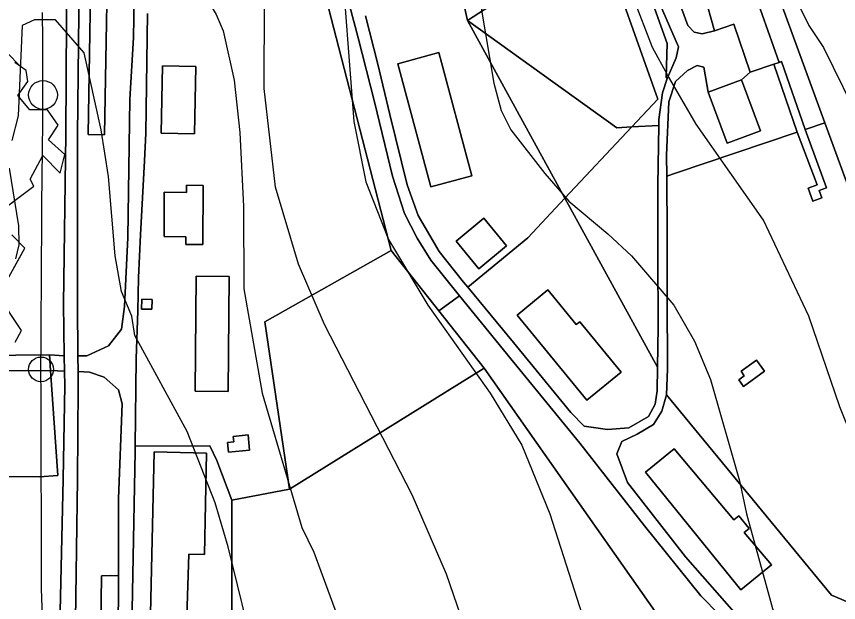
# Model space of a CAD drawing. Extents: x -510989 to -501240, y -1184665 to -1176089.
# Drawn here: x -505130.5 to -504830.9, y -1179929.3 to -1179715.7 of the extents above; entities that cross this region are included whole.
import ezdxf

# ---------------------------------------------------------------- set-up
doc = ezdxf.new("R2010")
doc.units = 0
for name, color, linetype in [('lesni_pozemek', 7, 'Continuous'), ('ostatni_plocha_x_draha', 7, 'Continuous'), ('ostatni_plocha_x_manipulacni_plocha', 7, 'Continuous'), ('ostatni_plocha_x_ostatni_komunikace', 7, 'Continuous'), ('popis', 7, 'Continuous'), ('trasovani_toku', 7, 'Continuous'), ('trvaly_travni_porost', 7, 'Continuous'), ('vrstevnice_01', 7, 'Continuous'), ('vrstevnice_02', 7, 'Continuous'), ('zastavena_plocha_a_nadvori', 7, 'Continuous')]:
    doc.layers.add(name, color=color, linetype=linetype)

msp = doc.modelspace()

# ---------------------------------------------------------------- linework, layer by layer
at = {"layer": 'lesni_pozemek'}
for points in [[(-505025.92, -1179401.8), (-504967.53, -1179557.49), (-504925.95, -1179663.61), (-504918.03, -1179685.94), (-504966.15, -1179717.24), (-504977.11, -1179667.66), (-505003.52, -1179608.82), (-504982.24, -1179606.57), (-504984.87, -1179581.71), (-505006.21, -1179583.97), (-505013.16, -1179560.11), (-505035.11, -1179559.65), (-505043.24, -1179548.27), (-505046.81, -1179515.97), (-505049.44, -1179513.16), (-505074.24, -1179486.69), (-505087.41, -1179476.08), (-505116.75, -1179447.43), (-505119.91, -1179450.08), (-505130.4, -1179441.92), (-505115, -1179436.01)], [(-504791.18, -1179524.93), (-504779.19, -1179571.1), (-504737.74, -1179713.52), (-504716.55, -1179774.62), (-504798.62, -1179856.09), (-504835.94, -1179754.53), (-504909.19, -1179554.06), (-504856.8, -1179545.69), (-504827.69, -1179527.9), (-504801.54, -1179521.81)], [(-504911.72, -1179756.34), (-504906.25, -1179756.01), (-504930.64, -1179782.01), (-504966.15, -1179717.24)], [(-504896.47, -1179755.42), (-504896.83, -1179777.25), (-504896.78, -1179802.58), (-504896.68, -1179828.79), (-504896.89, -1179843.57), (-504930.64, -1179782.01), (-504906.25, -1179756.01)], [(-504843.1, -1179756.94), (-504835.94, -1179754.53), (-504798.62, -1179856.09), (-504797.37, -1179859.51), (-504782, -1179901.5), (-504722.94, -1179973.01), (-504833.52, -1179926.66), (-504893.67, -1179853.57), (-504893.29, -1179844.3), (-504893.43, -1179818.19), (-504893.42, -1179795.65), (-504893.55, -1179773.93), (-504890.4, -1179772.86), (-504846, -1179757.92), (-504838.76, -1179777.09), (-504842.03, -1179778.33), (-504840.27, -1179783), (-504836.99, -1179781.77), (-504838, -1179779.16), (-504835.28, -1179778.15)], [(-504866.46, -1179845.05), (-504865.29, -1179846.68), (-504867.3, -1179848.11), (-504865.58, -1179850.52), (-504857.93, -1179845.05), (-504860.78, -1179841)]]:
    msp.add_lwpolyline(points, close=True, dxfattribs=at)
msp.add_lwpolyline([(-505052, -1179992.01), (-505052, -1179892.01), (-505031, -1179888), (-504960.02, -1179843.85), (-504868.48, -1179974.28)], dxfattribs=at)
at = {"layer": 'ostatni_plocha_x_draha'}
msp.add_lwpolyline([(-505114.78, -1179943.24), (-505113.43, -1179884.33), (-505112.92, -1179850.19), (-505113, -1179844.94), (-505113.08, -1179839.36), (-505113.37, -1179820.47), (-505112.5, -1179758.78), (-505111.91, -1179654.09), (-505107.19, -1179655.55), (-505107.27, -1179670.09), (-505108.19, -1179759.01), (-505108.19, -1179820.61), (-505108.09, -1179839.36), (-505108.06, -1179845.14), (-505108.03, -1179850.76), (-505108.21, -1179884.39), (-505109.11, -1179944.05)], dxfattribs=at)
at = {"layer": 'ostatni_plocha_x_manipulacni_plocha'}
for points in [[(-504909.19, -1179554.06), (-504835.94, -1179754.53), (-504843.1, -1179756.94), (-504851.76, -1179732.16), (-504852.62, -1179732.48), (-504862.95, -1179703.22)], [(-505051.98, -1179576.06), (-504994, -1179801.01), (-505040, -1179827), (-505031, -1179888), (-505052, -1179892.01), (-505057.46, -1179877.6), (-505059.99, -1179872.19), (-505087.26, -1179872.27), (-505086.87, -1179840.55), (-505086.3, -1179822.95), (-505086.05, -1179810.89), (-505085.31, -1179795.3), (-505083.85, -1179768.38), (-505083.38, -1179758.27), (-505082.8, -1179714.64)], [(-505111.91, -1179654.09), (-505112.5, -1179758.78), (-505113.37, -1179820.47), (-505113.08, -1179839.36), (-505118.51, -1179839.06), (-505130.76, -1179839.15)], [(-505087.36, -1179695.06), (-505087.8, -1179723.38), (-505089.2, -1179746), (-505089.96, -1179796.31), (-505091.07, -1179821.45), (-505092.19, -1179829.71), (-505096.9, -1179835.7), (-505104.9, -1179839.35), (-505108.09, -1179839.36), (-505108.19, -1179820.61), (-505108.19, -1179759.01), (-505107.27, -1179670.09)], [(-504977.11, -1179667.66), (-504966.15, -1179717.24), (-504930.64, -1179782.01), (-504944.17, -1179796.43), (-504966.04, -1179814.4), (-504967.55, -1179812.58), (-504976.49, -1179801.38), (-504984.12, -1179788.27), (-504988.1, -1179777.1), (-504994.41, -1179751.51), (-504998.83, -1179733.07), (-505003.32, -1179715.52)], [(-504897.06, -1179708.78), (-504889.23, -1179726.81), (-504890.05, -1179730.76), (-504893.35, -1179738.38), (-504893.79, -1179737.92), (-504893.41, -1179725.6), (-504909.51, -1179680.4)], [(-504879.86, -1179707.53), (-504876.13, -1179720.93), (-504880.6, -1179722.13), (-504883.57, -1179721.41), (-504885.83, -1179719.06), (-504890.22, -1179707.05)], [(-505132.4, -1179783.73), (-505124.12, -1179777.62), (-505125.45, -1179774.97), (-505120.85, -1179766.42), (-505114.6, -1179772.89), (-505112.9, -1179766.02), (-505118.76, -1179760.65), (-505115.26, -1179755.39), (-505119.2, -1179749.8), (-505125.67, -1179749.8), (-505129.94, -1179744.54), (-505126.33, -1179739.39), (-505126.98, -1179735.44), (-505131.04, -1179732.48)], [(-505131.69, -1179807.82), (-505127.42, -1179800.15), (-505132.13, -1179795.35)], [(-504868.48, -1179974.28), (-504960.02, -1179843.85), (-504976.54, -1179823.02), (-504969.03, -1179817.48), (-504950.3, -1179840.52), (-504925.18, -1179871.28), (-504901.67, -1179901.31), (-504881.09, -1179926.8), (-504867.52, -1179940.7)], [(-505130.9, -1179834.38), (-505128.67, -1179830.18), (-505131.14, -1179826.47)], [(-505143.19, -1179883.43), (-505122.13, -1179883.47), (-505115.41, -1179883.03), (-505118.11, -1179844.74), (-505113, -1179844.94), (-505112.92, -1179850.19), (-505113.43, -1179884.33), (-505114.78, -1179943.24), (-505114.35, -1179961.35), (-505109.78, -1179984.04), (-505114.26, -1179983.01), (-505115.57, -1179978.96), (-505121.67, -1179977.73), (-505125.17, -1179969.2), (-505128.45, -1179962.86), (-505132.44, -1179959.6)], [(-505109.11, -1179944.05), (-505108.21, -1179884.39), (-505108.03, -1179850.76), (-505108.06, -1179845.14), (-505103.89, -1179845.31), (-505098.58, -1179847.21), (-505093.3, -1179851.79), (-505091.94, -1179856.86), (-505093.3, -1179891.37), (-505093.34, -1179919.6), (-505096.32, -1179919.49), (-505099.47, -1179919.58), (-505099.7, -1179937.93)], [(-504868.1, -1179933.75), (-504886.73, -1179912.68), (-504907.78, -1179885.55), (-504911.68, -1179875.14), (-504909.92, -1179870.62), (-504904.28, -1179867.96), (-504898.33, -1179864.45), (-504895.27, -1179859.54), (-504893.67, -1179853.57), (-504833.52, -1179926.66), (-504722.94, -1179973.01)]]:
    msp.add_lwpolyline(points, dxfattribs=at)
for points in [[(-505063.11, -1179557.79), (-505053.41, -1179563.3), (-505051.9, -1179564.84), (-505047.31, -1179572.63), (-505043.48, -1179583.98), (-505036.4, -1179611.17), (-505031.8, -1179628.98), (-505024.9, -1179654.47), (-505019.76, -1179672.89), (-505012.84, -1179697.82), (-505005.98, -1179723.51), (-505000.07, -1179746.91), (-504993.48, -1179773.91), (-504989.15, -1179787.59), (-504984.54, -1179796.49), (-504979.53, -1179804.56), (-504969.03, -1179817.48), (-504976.54, -1179823.02), (-504994, -1179801.01), (-505051.98, -1179576.06), (-505056.32, -1179569.06), (-505061.38, -1179565.76), (-505068.25, -1179563.64), (-505069.89, -1179559.2)], [(-505102.87, -1179669.94), (-505104.39, -1179758.75), (-505098.39, -1179758.85), (-505096.87, -1179670.04)], [(-504909.51, -1179680.4), (-504893.41, -1179725.6), (-504893.79, -1179737.92), (-504893.35, -1179738.38), (-504895.04, -1179743.55), (-504896.43, -1179753.28), (-504896.47, -1179755.42), (-504906.25, -1179756.01), (-504896.78, -1179745.92), (-504918.03, -1179685.94)], [(-504966.15, -1179717.24), (-504918.03, -1179685.94), (-504896.78, -1179745.92), (-504906.25, -1179756.01), (-504911.72, -1179756.34)], [(-504991.57, -1179732.96), (-504979.5, -1179777.83), (-504964.53, -1179773.8), (-504976.6, -1179728.93)], [(-504882.45, -1179733.6), (-504880.07, -1179734.25), (-504878.45, -1179743.29), (-504871.48, -1179761.95), (-504859.36, -1179757.42), (-504866.27, -1179738.85), (-504863.09, -1179736.06), (-504854.5, -1179733.12), (-504846, -1179757.92), (-504890.4, -1179772.86), (-504893.55, -1179773.93), (-504893.6, -1179766.25), (-504892.75, -1179746.84), (-504890.3, -1179739.41), (-504885.93, -1179735.4)], [(-505077.33, -1179733.78), (-505077.82, -1179758.23), (-505065.62, -1179758.47), (-505065.13, -1179734.02)], [(-505062.44, -1179777.31), (-505068.49, -1179777.21), (-505068.5, -1179779.83), (-505076.63, -1179779.81), (-505076.72, -1179795.91), (-505068.75, -1179796.06), (-505068.73, -1179798.85), (-505062.56, -1179798.81)], [(-504944.17, -1179796.43), (-504930.64, -1179782.01), (-504896.89, -1179843.57), (-504897.01, -1179852.17), (-504897.77, -1179857.02), (-504900.15, -1179861.52), (-504907.31, -1179865.68), (-504915.14, -1179866.26), (-504923.66, -1179865.04), (-504928.47, -1179860), (-504949.33, -1179834.5), (-504966.04, -1179814.4)], [(-504970.29, -1179797.62), (-504961.97, -1179807.69), (-504951.87, -1179799.35), (-504960.19, -1179789.28)], [(-505064.98, -1179810.34), (-505065.32, -1179852.29), (-505053.32, -1179852.38), (-505052.98, -1179810.44)], [(-504948.07, -1179824.61), (-504922.67, -1179855.6), (-504910.19, -1179845.37), (-504925.26, -1179826.99), (-504926.5, -1179828), (-504936.83, -1179815.4)], [(-505084.75, -1179818.72), (-505084.87, -1179822.36), (-505081.22, -1179822.42), (-505081.1, -1179818.84)], [(-505118.51, -1179839.06), (-505118.11, -1179844.74), (-505138.8, -1179844.88), (-505137.18, -1179839.92), (-505139.81, -1179837.71), (-505133.98, -1179839.17), (-505130.76, -1179839.15)], [(-505118.11, -1179844.74), (-505115.41, -1179883.03), (-505122.13, -1179883.47), (-505143.19, -1179883.43), (-505144.23, -1179866.99), (-505145.1, -1179853.31), (-505140.94, -1179851.44), (-505138.8, -1179844.88)], [(-505046.08, -1179868.24), (-505051.51, -1179868.79), (-505051.31, -1179870.79), (-505053.55, -1179871.02), (-505053.19, -1179874.53), (-505045.52, -1179873.75)], [(-505087.26, -1179872.27), (-505059.99, -1179872.19), (-505057.46, -1179877.6), (-505052, -1179892.01), (-505052, -1179992.01), (-505047.54, -1180005.79), (-505081.4, -1180013.13), (-505082.92, -1180006.29), (-505086.53, -1179988.51), (-505088.16, -1179978.17), (-505088.55, -1179968.01), (-505088.32, -1179931.96), (-505087.28, -1179874.31)], [(-504901.29, -1179881.83), (-504866.5, -1179924.61), (-504855.37, -1179915.6), (-504865.27, -1179903.8), (-504863.46, -1179902.29), (-504867.32, -1179897.69), (-504869.13, -1179899.21), (-504890.82, -1179873.35)], [(-505080.35, -1179874.43), (-505082.52, -1179970.82), (-505079.22, -1179984.67), (-505073.66, -1180008), (-505065.55, -1180006.15), (-505065.36, -1180006.8), (-505058.22, -1180005.14), (-505063.98, -1179980.35), (-505066.57, -1179980.95), (-505069.42, -1179971.16), (-505068.6, -1179942.37), (-505068.48, -1179938.22), (-505067.73, -1179911.68), (-505062.03, -1179911.81), (-505061.2, -1179874.86)], [(-505099.47, -1179919.58), (-505096.32, -1179919.49), (-505093.34, -1179919.6), (-505093.35, -1179927.7), (-505093.64, -1179946.89), (-505097.21, -1179946.75), (-505099.35, -1179946.73), (-505099.76, -1179946.77), (-505099.7, -1179937.93)]]:
    msp.add_lwpolyline(points, close=True, dxfattribs=at)
at = {"layer": 'ostatni_plocha_x_ostatni_komunikace'}
for points in [[(-505093.64, -1179946.89), (-505093.35, -1179927.7), (-505093.34, -1179919.6), (-505093.3, -1179891.37), (-505091.94, -1179856.86), (-505093.3, -1179851.79), (-505098.58, -1179847.21), (-505103.89, -1179845.31), (-505108.06, -1179845.14), (-505108.09, -1179839.36), (-505104.9, -1179839.35), (-505096.9, -1179835.7), (-505092.19, -1179829.71), (-505091.07, -1179821.45), (-505089.96, -1179796.31), (-505089.2, -1179746), (-505087.8, -1179723.38), (-505087.36, -1179695.06)], [(-504867.52, -1179940.7), (-504881.09, -1179926.8), (-504901.67, -1179901.31), (-504925.18, -1179871.28), (-504950.3, -1179840.52), (-504969.03, -1179817.48), (-504979.53, -1179804.56), (-504984.54, -1179796.49), (-504989.15, -1179787.59), (-504993.48, -1179773.91), (-505000.07, -1179746.91), (-505005.98, -1179723.51), (-505012.84, -1179697.82)], [(-505003.32, -1179715.52), (-504998.83, -1179733.07), (-504994.41, -1179751.51), (-504988.1, -1179777.1), (-504984.12, -1179788.27), (-504976.49, -1179801.38), (-504967.55, -1179812.58), (-504966.04, -1179814.4), (-504949.33, -1179834.5), (-504928.47, -1179860), (-504923.66, -1179865.04), (-504915.14, -1179866.26), (-504907.31, -1179865.68), (-504900.15, -1179861.52), (-504897.77, -1179857.02), (-504897.01, -1179852.17), (-504896.89, -1179843.57), (-504896.68, -1179828.79), (-504896.78, -1179802.58), (-504896.83, -1179777.25), (-504896.47, -1179755.42), (-504896.43, -1179753.28), (-504895.04, -1179743.55), (-504893.35, -1179738.38), (-504890.05, -1179730.76), (-504889.23, -1179726.81), (-504897.06, -1179708.78)], [(-504890.22, -1179707.05), (-504885.83, -1179719.06), (-504883.57, -1179721.41), (-504880.6, -1179722.13), (-504876.13, -1179720.93), (-504869.1, -1179718.52), (-504863.09, -1179736.06), (-504866.27, -1179738.85), (-504878.45, -1179743.29), (-504880.07, -1179734.25), (-504882.45, -1179733.6), (-504885.93, -1179735.4), (-504890.3, -1179739.41), (-504892.75, -1179746.84), (-504893.6, -1179766.25), (-504893.55, -1179773.93), (-504893.42, -1179795.65), (-504893.43, -1179818.19), (-504893.29, -1179844.3), (-504893.67, -1179853.57), (-504895.27, -1179859.54), (-504898.33, -1179864.45), (-504904.28, -1179867.96), (-504909.92, -1179870.62), (-504911.68, -1179875.14), (-504907.78, -1179885.55), (-504886.73, -1179912.68), (-504868.1, -1179933.75)], [(-505082.8, -1179714.64), (-505083.38, -1179758.27), (-505083.85, -1179768.38), (-505085.31, -1179795.3), (-505086.05, -1179810.89), (-505086.3, -1179822.95), (-505086.87, -1179840.55), (-505087.26, -1179872.27), (-505087.28, -1179874.31), (-505088.32, -1179931.96)]]:
    msp.add_lwpolyline(points, dxfattribs=at)
msp.add_lwpolyline([(-505113.08, -1179839.36), (-505113, -1179844.94), (-505118.11, -1179844.74), (-505118.51, -1179839.06)], close=True, dxfattribs=at)
at = {"layer": 'popis'}
for points in [[(-505138.03, -1179787.88), (-505124.12, -1179777.62), (-505125.45, -1179774.97), (-505120.85, -1179766.42), (-505114.6, -1179772.89), (-505112.9, -1179766.02), (-505118.76, -1179760.65), (-505115.26, -1179755.39), (-505119.2, -1179749.8), (-505125.67, -1179749.8), (-505129.94, -1179744.54), (-505126.33, -1179739.39), (-505126.98, -1179735.44), (-505129.01, -1179733.96), (-505134.02, -1179728.86)], [(-505130.9, -1179834.38), (-505128.67, -1179830.18), (-505137.1, -1179817.51), (-505127.42, -1179800.15), (-505132.13, -1179795.35)]]:
    msp.add_lwpolyline(points, dxfattribs=at)
at = {"layer": 'trasovani_toku'}
for p, q in [((-505120.9, -1179724.34), (-505120.95, -1179714.34)), ((-505120.86, -1179734.34), (-505120.9, -1179724.34)), ((-505120.82, -1179744.34), (-505120.86, -1179734.34)), ((-505120.91, -1179754.33), (-505120.82, -1179744.34)), ((-505121, -1179764.33), (-505120.91, -1179754.33)), ((-505121.09, -1179774.33), (-505121, -1179764.33)), ((-505121.19, -1179784.33), (-505121.09, -1179774.33)), ((-505121.28, -1179794.33), (-505121.19, -1179784.33)), ((-505121.32, -1179804.33), (-505121.28, -1179794.33)), ((-505121.38, -1179814.33), (-505121.32, -1179804.33)), ((-505121.43, -1179824.33), (-505121.38, -1179814.33)), ((-505121.49, -1179834.33), (-505121.43, -1179824.33)), ((-505121.55, -1179844.33), (-505121.49, -1179834.33)), ((-505121.52, -1179854.33), (-505121.55, -1179844.33)), ((-505121.5, -1179864.33), (-505121.52, -1179854.33)), ((-505121.47, -1179874.33), (-505121.5, -1179864.33)), ((-505121.45, -1179884.33), (-505121.47, -1179874.33)), ((-505121.42, -1179894.33), (-505121.45, -1179884.33)), ((-505121.4, -1179904.33), (-505121.42, -1179894.33)), ((-505121.37, -1179914.33), (-505121.4, -1179904.33)), ((-505121.35, -1179924.33), (-505121.37, -1179914.33)), ((-505120.98, -1179934.33), (-505121.35, -1179924.33))]:
    msp.add_line(p, q, dxfattribs=at)
for centre, radius in [((-505120.82, -1179744.34), 5.25), ((-505121.55, -1179844.33), 4.5)]:
    msp.add_circle(centre, radius, dxfattribs=at)
at = {"layer": 'trvaly_travni_porost'}
msp.add_lwpolyline([(-504994, -1179801.01), (-504976.54, -1179823.02), (-504960.02, -1179843.85), (-505031, -1179888), (-505040, -1179827)], close=True, dxfattribs=at)
at = {"layer": 'vrstevnice_01'}
for points in [[(-504967.19, -1179938), (-504973.81, -1179919), (-504986.31, -1179890), (-505018.19, -1179828), (-505027.69, -1179806), (-505036.09, -1179778), (-505040.19, -1179742), (-505040.09, -1179710), (-505041.41, -1179703), (-505048.09, -1179683), (-505052.19, -1179662), (-505051.81, -1179640), (-505049.31, -1179614), (-505045.31, -1179599), (-505035.41, -1179575), (-505030.91, -1179561), (-505030.31, -1179555), (-505025.81, -1179537)], [(-504881.81, -1179539), (-504897.19, -1179559), (-504904.91, -1179574), (-504905.19, -1179588), (-504902.19, -1179608), (-504900.31, -1179615), (-504894.5, -1179628), (-504878.5, -1179656), (-504856.91, -1179688), (-504841.81, -1179719), (-504836.41, -1179727), (-504822.19, -1179756), (-504810.09, -1179788), (-504799.31, -1179825), (-504781.5, -1179875), (-504768.31, -1179904), (-504753.5, -1179927), (-504732.5, -1179951), (-504718.81, -1179962), (-504691.59, -1179977), (-504672.31, -1179993), (-504641.69, -1180027), (-504619.31, -1180049), (-504554.91, -1180103)], [(-504962.31, -1179547), (-504971.09, -1179555), (-504976.31, -1179563), (-504979.69, -1179572), (-504981.09, -1179578), (-504980.09, -1179597), (-504978.41, -1179607), (-504964.69, -1179658), (-504962.09, -1179673), (-504960.41, -1179697), (-504961.31, -1179712), (-504956.5, -1179740), (-504953.91, -1179750), (-504950.31, -1179757), (-504938, -1179773), (-504929.19, -1179783), (-504915, -1179795), (-504906.41, -1179803), (-504891, -1179821), (-504883.41, -1179834), (-504877.59, -1179848), (-504867, -1179885), (-504864.5, -1179897), (-504854, -1179935)], [(-505043.31, -1179950), (-505053.31, -1179909), (-505058.09, -1179893), (-505068.31, -1179867), (-505087.31, -1179832), (-505088.5, -1179825), (-505092.19, -1179816), (-505094.5, -1179803), (-505096.91, -1179774), (-505099.59, -1179757), (-505105.81, -1179729), (-505116.31, -1179717), (-505123.91, -1179717), (-505128.41, -1179719), (-505129.91, -1179752), (-505132.19, -1179761)], [(-505133.19, -1179771), (-505129.69, -1179792), (-505129.59, -1179799), (-505130.81, -1179804)]]:
    msp.add_lwpolyline(points, dxfattribs=at)
at = {"layer": 'vrstevnice_02'}
for points in [[(-504797.91, -1179931), (-504813.91, -1179899), (-504830.41, -1179858), (-504841.81, -1179825), (-504858.31, -1179790), (-504882.81, -1179755), (-504893.31, -1179737), (-504898.69, -1179727), (-504905.69, -1179709), (-504916, -1179663), (-504918.59, -1179658), (-504927.09, -1179633), (-504936.31, -1179596), (-504937.09, -1179583), (-504936, -1179574), (-504933.31, -1179564), (-504925.5, -1179555), (-504899.19, -1179533)], [(-504989.41, -1179541), (-504998.5, -1179551), (-505006, -1179563), (-505010.09, -1179577), (-505012.81, -1179590), (-505012.31, -1179616), (-505010.5, -1179627), (-505012.59, -1179689), (-505007.5, -1179754), (-505003.19, -1179776), (-504994.91, -1179797), (-504980.59, -1179821), (-504957.91, -1179853), (-504946.31, -1179872), (-504936.09, -1179897), (-504912.5, -1179971)], [(-505099.09, -1179547), (-505092.69, -1179596), (-505091.5, -1179617), (-505083.19, -1179669), (-505076.31, -1179684), (-505057.69, -1179715), (-505055.19, -1179721), (-505051.19, -1179739), (-505049.09, -1179758), (-505047.81, -1179785), (-505047.69, -1179815), (-505041, -1179853), (-505026.5, -1179902), (-505022.19, -1179911), (-505013.59, -1179934)]]:
    msp.add_lwpolyline(points, dxfattribs=at)
at = {"layer": 'zastavena_plocha_a_nadvori'}
for points in [[(-505102.87, -1179669.94), (-505096.87, -1179670.04), (-505098.39, -1179758.85), (-505104.39, -1179758.75)], [(-504875.09, -1179701.57), (-504873.22, -1179706.85), (-504862.95, -1179703.22), (-504852.62, -1179732.48), (-504854.5, -1179733.12), (-504863.09, -1179736.06), (-504869.1, -1179718.52), (-504876.13, -1179720.93), (-504879.86, -1179707.53), (-504882.35, -1179708.42), (-504883.7, -1179704.66), (-504881.21, -1179703.77)], [(-504991.57, -1179732.96), (-504976.6, -1179728.93), (-504964.53, -1179773.8), (-504979.5, -1179777.83)], [(-504852.62, -1179732.48), (-504851.76, -1179732.16), (-504843.1, -1179756.94), (-504835.28, -1179778.15), (-504838, -1179779.16), (-504836.99, -1179781.77), (-504840.27, -1179783), (-504842.03, -1179778.33), (-504838.76, -1179777.09), (-504846, -1179757.92), (-504854.5, -1179733.12)], [(-505077.33, -1179733.78), (-505065.13, -1179734.02), (-505065.62, -1179758.47), (-505077.82, -1179758.23)], [(-504878.45, -1179743.29), (-504866.27, -1179738.85), (-504859.36, -1179757.42), (-504871.48, -1179761.95)], [(-505062.44, -1179777.31), (-505062.56, -1179798.81), (-505068.73, -1179798.85), (-505068.75, -1179796.06), (-505076.72, -1179795.91), (-505076.63, -1179779.81), (-505068.5, -1179779.83), (-505068.49, -1179777.21)], [(-504970.29, -1179797.62), (-504960.19, -1179789.28), (-504951.87, -1179799.35), (-504961.97, -1179807.69)], [(-505064.98, -1179810.34), (-505052.98, -1179810.44), (-505053.32, -1179852.38), (-505065.32, -1179852.29)], [(-504948.07, -1179824.61), (-504936.83, -1179815.4), (-504926.5, -1179828), (-504925.26, -1179826.99), (-504910.19, -1179845.37), (-504922.67, -1179855.6)], [(-505084.75, -1179818.72), (-505081.1, -1179818.84), (-505081.22, -1179822.42), (-505084.87, -1179822.36)], [(-504866.46, -1179845.05), (-504860.78, -1179841), (-504857.93, -1179845.05), (-504865.58, -1179850.52), (-504867.3, -1179848.11), (-504865.29, -1179846.68)], [(-505046.08, -1179868.24), (-505045.52, -1179873.75), (-505053.19, -1179874.53), (-505053.55, -1179871.02), (-505051.31, -1179870.79), (-505051.51, -1179868.79)], [(-504901.29, -1179881.83), (-504890.82, -1179873.35), (-504869.13, -1179899.21), (-504867.32, -1179897.69), (-504863.46, -1179902.29), (-504865.27, -1179903.8), (-504855.37, -1179915.6), (-504866.5, -1179924.61)], [(-505080.35, -1179874.43), (-505061.2, -1179874.86), (-505062.03, -1179911.81), (-505067.73, -1179911.68), (-505068.48, -1179938.22), (-505068.6, -1179942.37), (-505069.42, -1179971.16), (-505066.57, -1179980.95), (-505063.98, -1179980.35), (-505058.22, -1180005.14), (-505065.36, -1180006.8), (-505065.55, -1180006.15), (-505073.66, -1180008), (-505079.22, -1179984.67), (-505082.52, -1179970.82)]]:
    msp.add_lwpolyline(points, close=True, dxfattribs=at)

doc.saveas('drawing.dxf')
